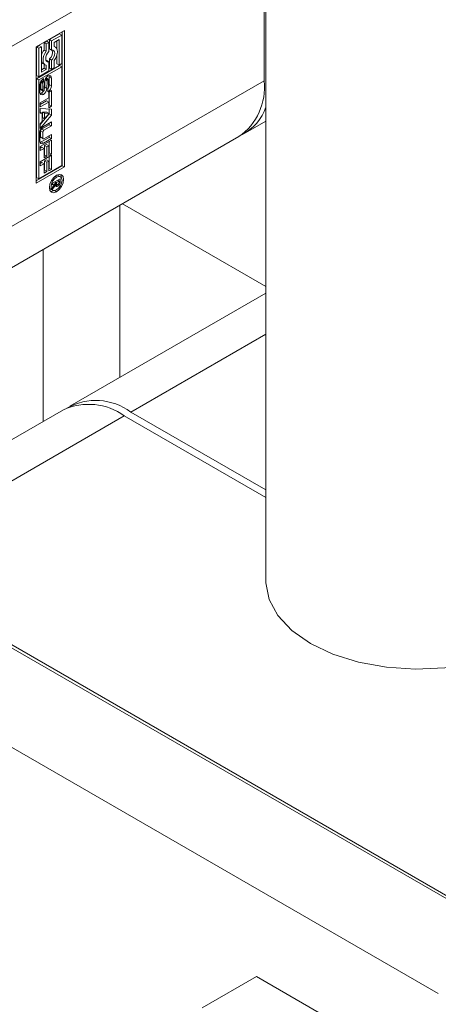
# Model space of a CAD drawing. Header units: millimetres. Extents: x 525 to 29324, y 175 to 20618.
# Tile 360 of 588: x 21237 to 21265, y 12972 to 13036. Entities that reach past the tile are written whole.
import ezdxf

# ---------------------------------------------------------------- set-up
doc = ezdxf.new("R2010")
doc.units = ezdxf.units.MM
doc.linetypes.add('SLD-Continua', pattern=[0])

msp = doc.modelspace()

# ---------------------------------------------------------------- linework, layer by layer
at = {"color": 7, "linetype": 'SLD-Continua', "lineweight": 18, "ltscale": 35}
for p, q in [((21253.53, 13392.333), (21253.53, 12999.325)), ((21236.66, 13034.418), (21253.419, 13044.09)), ((21253.419, 13032.249), (21253.419, 13044.09)), ((21238.428, 13034.499), (21240.285, 13035.571)), ((21239.968, 13035.349), (21239.302, 13034.965)), ((21240.109, 13035.267), (21239.444, 13034.883)), ((21239.968, 13035.349), (21240.109, 13035.267)), ((21240.109, 13033.388), (21240.109, 13035.267)), ((21240.143, 13026.669), (21240.143, 13035.489)), ((21240.285, 13035.571), (21240.285, 13026.588)), ((21239.127, 13034.864), (21238.952, 13034.763)), ((21238.952, 13034.763), (21238.952, 13034.283)), ((21238.952, 13034.763), (21239.094, 13034.681)), ((21239.269, 13034.782), (21239.094, 13034.681)), ((21239.094, 13034.681), (21239.094, 13034.202)), ((21239.127, 13034.864), (21239.269, 13034.782)), ((21239.269, 13034.175), (21239.269, 13034.782)), ((21239.302, 13034.965), (21239.302, 13034.357)), ((21239.302, 13034.965), (21239.444, 13034.883)), ((21239.444, 13034.883), (21239.444, 13034.276)), ((21239.619, 13034.782), (21239.934, 13034.964)), ((21239.619, 13034.505), (21239.619, 13034.782)), ((21239.793, 13034.882), (21239.793, 13034.368)), ((21239.934, 13034.964), (21239.934, 13033.287)), ((21238.428, 13025.516), (21238.428, 13034.499)), ((21238.637, 13034.581), (21238.462, 13034.48)), ((21238.462, 13034.48), (21238.462, 13032.601)), ((21238.462, 13034.48), (21238.603, 13034.398)), ((21238.778, 13034.499), (21238.603, 13034.398)), ((21238.603, 13034.398), (21238.603, 13032.519)), ((21238.637, 13034.581), (21238.778, 13034.499)), ((21238.778, 13032.823), (21238.778, 13034.499)), ((21238.952, 13034.283), (21239.094, 13034.202)), ((21239.302, 13034.357), (21239.444, 13034.276)), ((21239.694, 13034.478), (21239.619, 13034.521)), ((21238.877, 13033.39), (21239.019, 13033.309)), ((21238.952, 13033.347), (21238.952, 13033.086)), ((21239.127, 13033.592), (21239.085, 13033.587)), ((21239.127, 13033.592), (21239.269, 13033.511)), ((21239.269, 13032.903), (21239.269, 13033.511)), ((21239.302, 13033.693), (21239.302, 13033.086)), ((21239.302, 13033.693), (21239.444, 13033.612)), ((21239.444, 13033.612), (21239.444, 13033.004)), ((21239.619, 13033.105), (21239.619, 13033.585)), ((21239.793, 13033.922), (21239.793, 13033.369)), ((21239.793, 13033.369), (21239.934, 13033.287)), ((21239.934, 13033.287), (21240.109, 13033.388)), ((21239.968, 13033.268), (21238.462, 13032.398)), ((21240.109, 13033.186), (21238.603, 13032.317)), ((21238.603, 13032.519), (21239.269, 13032.903)), ((21238.952, 13033.086), (21238.778, 13032.986)), ((21239.094, 13033.004), (21238.778, 13032.823)), ((21238.952, 13033.086), (21239.094, 13033.004)), ((21239.094, 13033.281), (21239.094, 13033.004)), ((21239.302, 13033.086), (21239.444, 13033.004)), ((21239.444, 13033.004), (21239.619, 13033.105)), ((21239.968, 13033.268), (21240.109, 13033.186)), ((21240.109, 13026.689), (21240.109, 13033.186)), ((21236.66, 13022.577), (21253.419, 13032.249)), ((21238.462, 13032.601), (21238.603, 13032.519)), ((21238.462, 13032.398), (21238.462, 13025.901)), ((21238.603, 13032.317), (21238.462, 13032.398)), ((21238.603, 13032.317), (21238.603, 13025.82)), ((21238.727, 13032.158), (21238.727, 13031.726)), ((21238.727, 13032.158), (21238.868, 13032.077)), ((21238.731, 13032.198), (21238.872, 13032.117)), ((21238.749, 13032.237), (21238.885, 13032.158)), ((21238.765, 13032.262), (21238.901, 13032.184)), ((21238.775, 13032.277), (21238.914, 13032.196)), ((21238.777, 13032.28), (21238.918, 13032.198)), ((21238.868, 13032.077), (21238.868, 13031.645)), ((21238.918, 13032.198), (21238.914, 13032.196)), ((21238.918, 13032.407), (21238.918, 13032.198)), ((21238.965, 13031.697), (21238.975, 13032.176)), ((21239.006, 13032.321), (21238.996, 13031.839)), ((21239.006, 13032.321), (21239.147, 13032.239)), ((21239.013, 13032.346), (21239.15, 13032.267)), ((21239.028, 13032.378), (21239.158, 13032.303)), ((21239.047, 13032.411), (21239.174, 13032.338)), ((21239.063, 13032.437), (21239.197, 13032.36)), ((21239.063, 13032.436), (21239.196, 13032.36)), ((21239.219, 13032.362), (21239.078, 13032.444)), ((21239.147, 13032.239), (21239.137, 13031.758)), ((21239.242, 13031.865), (21239.242, 13032.297)), ((21239.293, 13032.524), (21239.293, 13032.019)), ((21239.293, 13032.524), (21239.435, 13032.442)), ((21239.293, 13032.019), (21239.435, 13031.937)), ((21239.435, 13032.442), (21239.435, 13031.937)), ((21238.678, 13031.499), (21238.678, 13032.003)), ((21238.727, 13031.726), (21238.868, 13031.645)), ((21238.735, 13031.68), (21238.876, 13031.598)), ((21238.75, 13031.66), (21238.891, 13031.579)), ((21238.908, 13031.366), (21238.766, 13031.447)), ((21238.996, 13031.839), (21239.137, 13031.758)), ((21239.193, 13031.533), (21239.193, 13031.743)), ((21239.205, 13031.539), (21239.193, 13031.546)), ((21239.255, 13031.51), (21239.433, 13031.613)), ((21239.255, 13031.136), (21239.255, 13031.51)), ((21239.292, 13031.531), (21239.292, 13030.669)), ((21239.433, 13031.613), (21239.433, 13030.588)), ((21238.702, 13030.816), (21239.255, 13031.136)), ((21239.113, 13030.941), (21238.702, 13030.704)), ((21239.255, 13030.86), (21238.702, 13030.541)), ((21238.702, 13030.541), (21238.702, 13030.816)), ((21239.113, 13030.941), (21239.255, 13030.86)), ((21239.255, 13030.485), (21239.255, 13030.86)), ((21238.702, 13030.428), (21239.433, 13030.401)), ((21238.702, 13030.133), (21238.702, 13030.428)), ((21238.702, 13030.198), (21238.824, 13030.128)), ((21238.824, 13030.128), (21238.702, 13030.133)), ((21239.292, 13030.083), (21238.702, 13029.38)), ((21238.824, 13029.572), (21238.824, 13030.128)), ((21238.842, 13030.205), (21238.842, 13029.842)), ((21239.132, 13030.191), (21238.842, 13030.205)), ((21238.842, 13030.205), (21238.984, 13030.123)), ((21238.984, 13030.123), (21238.984, 13029.76)), ((21239.274, 13030.109), (21238.984, 13030.123)), ((21238.984, 13029.76), (21239.274, 13030.109)), ((21239.132, 13030.191), (21239.274, 13030.109)), ((21239.292, 13030.669), (21239.255, 13030.648)), ((21239.433, 13030.588), (21239.255, 13030.485)), ((21239.292, 13030.669), (21239.433, 13030.588)), ((21239.292, 13030.406), (21239.292, 13030.083)), ((21239.292, 13030.083), (21239.433, 13030.001)), ((21239.433, 13030.401), (21239.433, 13030.001)), ((21239.433, 13030.001), (21238.702, 13029.13)), ((21238.702, 13029.425), (21238.824, 13029.572)), ((21238.702, 13029.13), (21238.702, 13029.425)), ((21238.842, 13029.842), (21238.984, 13029.76)), ((21238.905, 13029.261), (21239.433, 13029.566)), ((21239.292, 13029.484), (21239.292, 13029.371)), ((21239.433, 13029.566), (21239.433, 13029.29)), ((21252.185, 13028.83), (21253.53, 13029.606)), ((21238.679, 13028.284), (21238.679, 13028.869)), ((21238.717, 13028.956), (21238.717, 13028.567)), ((21238.717, 13028.956), (21238.859, 13028.875)), ((21239.292, 13029.371), (21238.79, 13029.082)), ((21238.79, 13029.082), (21238.931, 13029)), ((21238.859, 13028.875), (21238.859, 13028.486)), ((21239.433, 13029.29), (21238.931, 13029)), ((21239.292, 13029.371), (21239.433, 13029.29)), ((21236.66, 13019.87), (21251.761, 13028.585)), ((21238.702, 13027.939), (21239.433, 13028.361)), ((21238.717, 13028.567), (21238.859, 13028.486)), ((21238.739, 13028.52), (21238.88, 13028.439)), ((21239.292, 13028.539), (21238.764, 13028.235)), ((21238.764, 13028.235), (21238.905, 13028.153)), ((21239.433, 13028.458), (21238.905, 13028.153)), ((21238.931, 13028.444), (21239.433, 13028.734)), ((21239.292, 13028.652), (21239.292, 13028.539)), ((21239.292, 13028.539), (21239.433, 13028.458)), ((21239.292, 13028.28), (21239.292, 13027.519)), ((21239.433, 13028.734), (21239.433, 13028.458)), ((21239.433, 13028.361), (21239.433, 13027.437)), ((21238.702, 13027.666), (21238.702, 13027.939)), ((21238.81, 13027.891), (21238.702, 13027.829)), ((21238.951, 13027.81), (21238.702, 13027.666)), ((21238.81, 13027.891), (21238.951, 13027.81)), ((21238.951, 13027.191), (21238.951, 13027.81)), ((21239.113, 13028.066), (21238.988, 13027.994)), ((21238.988, 13027.994), (21238.988, 13027.375)), ((21238.988, 13027.994), (21239.13, 13027.913)), ((21239.113, 13028.066), (21239.255, 13027.985)), ((21239.255, 13027.985), (21239.13, 13027.913)), ((21239.13, 13027.913), (21239.13, 13027.294)), ((21239.255, 13027.334), (21239.255, 13027.985)), ((21239.292, 13027.519), (21239.255, 13027.498)), ((21239.292, 13027.519), (21239.433, 13027.437)), ((21238.702, 13026.935), (21239.433, 13027.357)), ((21238.702, 13026.661), (21238.702, 13026.935)), ((21238.81, 13026.886), (21238.702, 13026.824)), ((21238.81, 13026.886), (21238.951, 13026.805)), ((21238.988, 13027.375), (21238.951, 13027.354)), ((21239.13, 13027.294), (21238.951, 13027.191)), ((21238.988, 13027.375), (21239.13, 13027.294)), ((21239.113, 13027.062), (21238.988, 13026.989)), ((21238.988, 13026.989), (21238.988, 13026.371)), ((21238.988, 13026.989), (21239.13, 13026.908)), ((21239.113, 13027.062), (21239.255, 13026.98)), ((21239.255, 13026.98), (21239.13, 13026.908)), ((21239.13, 13026.908), (21239.13, 13026.289)), ((21239.433, 13027.437), (21239.255, 13027.334)), ((21239.255, 13026.33), (21239.255, 13026.98)), ((21239.292, 13027.275), (21239.292, 13026.514)), ((21239.433, 13027.357), (21239.433, 13026.433)), ((21238.428, 13025.679), (21240.143, 13026.669)), ((21240.285, 13026.588), (21238.428, 13025.516)), ((21238.603, 13025.82), (21240.109, 13026.689)), ((21238.951, 13026.805), (21238.702, 13026.661)), ((21238.951, 13026.186), (21238.951, 13026.805)), ((21238.988, 13026.371), (21238.951, 13026.349)), ((21239.13, 13026.289), (21238.951, 13026.186)), ((21238.988, 13026.371), (21239.13, 13026.289)), ((21239.292, 13026.514), (21239.255, 13026.493)), ((21239.433, 13026.433), (21239.255, 13026.33)), ((21239.292, 13026.514), (21239.433, 13026.433)), ((21240.285, 13026.588), (21240.143, 13026.669)), ((21238.462, 13025.901), (21238.603, 13025.82)), ((21239.508, 13025.526), (21240.015, 13025.818)), ((21239.744, 13025.547), (21239.508, 13025.411)), ((21239.508, 13025.258), (21239.744, 13025.547)), ((21239.644, 13025.604), (21239.744, 13025.547)), ((21239.667, 13025.617), (21239.767, 13025.56)), ((21239.768, 13025.921), (21239.672, 13025.976)), ((21239.744, 13025.547), (21239.767, 13025.533)), ((21239.932, 13025.655), (21239.767, 13025.56)), ((21239.767, 13025.56), (21239.767, 13025.533)), ((21239.883, 13026.028), (21239.783, 13026.051)), ((21239.833, 13025.713), (21239.932, 13025.655)), ((21239.874, 13025.736), (21239.874, 13025.707)), ((21239.874, 13025.707), (21240.015, 13025.626)), ((21240.024, 13025.946), (21239.883, 13026.028)), ((21239.931, 13025.583), (21239.932, 13025.598)), ((21239.931, 13025.584), (21240.005, 13025.541)), ((21239.932, 13025.613), (21239.932, 13025.655)), ((21239.932, 13025.598), (21239.932, 13025.613)), ((21240.015, 13025.818), (21240.015, 13025.626)), ((21239.3, 13025.214), (21239.371, 13025.14)), ((21239.371, 13025.14), (21239.512, 13025.058)), ((21239.508, 13025.411), (21239.508, 13025.526)), ((21239.704, 13025.382), (21239.508, 13025.124)), ((21239.508, 13025.124), (21239.508, 13025.258)), ((21239.768, 13024.961), (21239.638, 13025.037)), ((21239.64, 13025.419), (21239.704, 13025.382)), ((21239.7, 13025.493), (21239.797, 13025.438)), ((21239.701, 13025.494), (21239.791, 13025.442)), ((21239.85, 13025.329), (21239.709, 13025.411)), ((21239.711, 13025.412), (21239.852, 13025.33)), ((21239.72, 13025.34), (21239.775, 13025.309)), ((21239.863, 13025.336), (21239.722, 13025.418)), ((21239.893, 13025.477), (21239.962, 13025.437)), ((21243.926, 13012.751), (21243.926, 13024.063)), ((21243.926, 13012.751), (21243.926, 13024.063)), ((21243.926, 13012.751), (21243.926, 13024.063)), ((21243.926, 13012.751), (21243.926, 13024.063)), ((21243.926, 13012.751), (21243.926, 13024.063)), ((21253.53, 13018.731), (21244.108, 13024.168)), ((21253.53, 13018.731), (21244.108, 13024.168)), ((21253.53, 13018.731), (21244.108, 13024.168)), ((21253.53, 13018.731), (21244.108, 13024.168)), ((21253.53, 13018.731), (21244.108, 13024.168)), ((21238.882, 13009.84), (21238.882, 13021.152)), ((21253.53, 13018.294), (21240.652, 13010.862)), ((21253.53, 13015.591), (21244.651, 13010.466)), ((21240.227, 13010.617), (21224.949, 13001.799)), ((21227.468, 13000.549), (21244.226, 13010.221)), ((21253.53, 13004.851), (21244.226, 13010.221)), ((21244.651, 13010.466), (21253.53, 13005.341)), ((21270.531, 12975.491), (21222.589, 13003.161)), ((21227.468, 13000.549), (21265.652, 12978.511)), ((21216.932, 12999.896), (21264.874, 12972.227)), ((21252.918, 12973.329), (21249.354, 12971.271)), ((21259.859, 12969.323), (21252.918, 12973.329))]:
    msp.add_line(p, q, dxfattribs=at)
at = {"color": 7, "linetype": 'SLD-Continua', "lineweight": 18, "ltscale": 35, "flags": 128}
for points in [[(21239.094, 13034.202), (21239.004, 13034.062), (21238.936, 13033.912), (21238.893, 13033.761), (21238.879, 13033.618), (21238.893, 13033.491), (21238.936, 13033.389), (21239.004, 13033.318), (21239.094, 13033.281)], [(21239.269, 13033.511), (21239.183, 13033.51), (21239.115, 13033.547), (21239.071, 13033.62), (21239.056, 13033.72), (21239.071, 13033.837), (21239.115, 13033.96), (21239.183, 13034.077), (21239.269, 13034.175)], [(21239.444, 13034.276), (21239.53, 13034.277), (21239.598, 13034.239), (21239.642, 13034.167), (21239.657, 13034.067), (21239.642, 13033.949), (21239.598, 13033.826), (21239.53, 13033.71), (21239.444, 13033.612)], [(21239.619, 13033.585), (21239.709, 13033.724), (21239.777, 13033.874), (21239.819, 13034.026), (21239.834, 13034.169), (21239.819, 13034.295), (21239.777, 13034.397), (21239.709, 13034.469), (21239.619, 13034.505)], [(21238.732, 13032.207), (21238.732, 13032.203), (21238.731, 13032.198)], [(21239.293, 13032.524), (21239.289, 13032.573), (21239.28, 13032.604)], [(21238.691, 13031.418), (21238.721, 13031.427), (21238.766, 13031.447)], [(21238.691, 13028.207), (21238.72, 13028.214), (21238.764, 13028.235)], [(21239.768, 13024.961), (21239.589, 13024.899), (21239.437, 13024.929), (21239.336, 13025.045), (21239.3, 13025.232), (21239.336, 13025.459), (21239.437, 13025.694), (21239.589, 13025.898), (21239.768, 13026.043)], [(21239.768, 13025.921), (21239.63, 13025.809), (21239.512, 13025.65), (21239.434, 13025.469), (21239.406, 13025.293), (21239.434, 13025.149), (21239.512, 13025.059), (21239.63, 13025.036), (21239.768, 13025.084)], [(21239.768, 13026.043), (21239.947, 13026.105), (21240.099, 13026.076), (21240.201, 13025.959), (21240.237, 13025.772), (21240.201, 13025.545), (21240.099, 13025.311), (21239.947, 13025.106), (21239.768, 13024.961)], [(21239.768, 13025.084), (21239.907, 13025.196), (21240.024, 13025.354), (21240.103, 13025.535), (21240.131, 13025.711), (21240.103, 13025.855), (21240.024, 13025.946), (21239.907, 13025.969), (21239.768, 13025.921)], [(21239.873, 13025.69), (21239.873, 13025.697), (21239.874, 13025.707)], [(21240.021, 13026.103), (21240.06, 13026.04), (21240.095, 13025.872)], [(21239.612, 13025.035), (21239.448, 13024.981), (21239.374, 13024.983)], [(21270.386, 12995.123), (21268.866, 12994.443), (21267.148, 12993.944), (21265.297, 12993.644), (21263.38, 12993.554), (21261.469, 12993.677), (21259.634, 12994.009), (21257.943, 12994.538), (21256.459, 12995.244), (21255.237, 12996.1), (21254.32, 12997.076), (21253.745, 12998.135), (21253.531, 12999.238), (21253.53, 12999.325)]]:
    msp.add_lwpolyline(points, dxfattribs=at)
at = {"color": 7, "linetype": 'SLD-Continua', "lineweight": 18, "ltscale": 1225}
for centre, radius, start, end in [((21239.861, 13033.602), 1.136, 143.14017, 162.36592), ((21238.972, 13034.119), 0.539, 307.79758, 17.53282), ((21239.006, 13033.606), 0.252, 205.04676, 239.16722), ((21239.177, 13031.981), 0.5, 122.60229, 177.39771), ((21238.941, 13032.157), 0.214, 168.96097, 179.69954), ((21239.082, 13032.076), 0.214, 168.96097, 179.69954), ((21239.067, 13032.079), 0.198, 156.2416, 168.91819), ((21238.993, 13032.111), 0.117, 141.52176, 156.30894), ((21238.945, 13032.147), 0.0581, 122.55477, 140.44476), ((21239.056, 13032.145), 0.296, 117.73754, 120.00397), ((21239.474, 13032.155), 0.499, 122.59046, 177.54832), ((21239.229, 13032.316), 0.223, 176.71452, 178.80637), ((21239.069, 13032.43), 0.0165, 60.83816, 90.83159), ((21239.386, 13032.234), 0.238, 172.08956, 178.70773), ((21239.374, 13032.233), 0.227, 161.86785, 171.32439), ((21239.306, 13032.255), 0.156, 147.81767, 161.85067), ((21239.229, 13032.306), 0.0635, 121.82441, 149.79232), ((21239.216, 13032.324), 0.041, 118.32549, 119.99817), ((21239.209, 13032.344), 0.0206, 52.37304, 127.20873), ((21239.294, 13032.465), 0.142, 350.77973, 129.18503), ((21239.188, 13032.323), 0.0505, 12.2474, 47.62346), ((21238.828, 13032.034), 0.465, 330.37259, 358.10154), ((21239.106, 13032.299), 0.135, 359.45113, 14.97492), ((21249.497, 13031.816), 3.945, 305.00923, 6.29821), ((21238.818, 13031.476), 0.142, 170.77973, 309.18503), ((21238.852, 13031.724), 0.126, 178.97799, 200.66997), ((21238.768, 13031.691), 0.0356, 198.37731, 238.91053), ((21238.529, 13031.832), 0.452, 301.69365, 325.46953), ((21238.994, 13031.642), 0.126, 178.97799, 200.66997), ((21238.909, 13031.609), 0.0348, 198.09001, 248.33882), ((21238.902, 13031.6), 0.0245, 256.53525, 303.92133), ((21238.637, 13031.788), 0.501, 302.66568, 356.53803), ((21238.881, 13031.635), 0.0653, 302.0942, 332.75394), ((21238.776, 13031.697), 0.187, 330.70752, 343.30642), ((21238.721, 13031.713), 0.244, 343.33102, 356.10794), ((21238.561, 13031.857), 0.436, 337.93153, 357.70495), ((21239.162, 13031.794), 0.06, 301.34464, 324.69199), ((21239.057, 13031.794), 0.295, 297.42614, 300.00774), ((21238.936, 13031.96), 0.5, 302.60229, 357.39771), ((21239.111, 13031.834), 0.125, 323.39334, 341.55229), ((21239.054, 13031.859), 0.187, 339.72377, 351.08691), ((21239.032, 13031.866), 0.21, 350.35931, 359.76962), ((21250.595, 13031.479), 3.084, 296.41483, 342.12552), ((21239.17, 13028.847), 0.492, 122.60229, 177.39771), ((21238.875, 13028.949), 0.158, 122.60229, 177.39771), ((21239.016, 13028.867), 0.158, 122.60229, 177.39771), ((21238.817, 13028.261), 0.14, 170.77973, 309.18503), ((21238.766, 13028.561), 0.0492, 172.74485, 235.94771), ((21238.903, 13028.479), 0.0448, 170.77973, 309.18503), ((21239.674, 13025.602), 0.258, 342.02118, 355.67477), ((21239.667, 13025.621), 0.347, 328.08171, 346.72122), ((21239.607, 13025.632), 0.408, 347.12437, 359.08604), ((21239.622, 13025.559), 0.171, 289.10988, 300.3657), ((21239.784, 13025.389), 0.0808, 184.82382, 263.49233), ((21239.606, 13025.589), 0.206, 299.99225, 300.64244), ((21239.631, 13025.575), 0.182, 296.12163, 300.02881), ((21239.599, 13025.626), 0.242, 300.5724, 314.60096), ((21239.908, 13025.522), 0.142, 175.53909, 214.45916), ((21239.779, 13025.442), 0.134, 268.3162, 302.25389), ((21239.819, 13025.48), 0.0471, 234.36261, 304.78363), ((21239.781, 13025.571), 0.145, 296.2822, 300.02576), ((21239.748, 13025.507), 0.206, 299.99225, 300.64244), ((21239.772, 13025.494), 0.182, 296.12163, 300.02881), ((21239.763, 13025.601), 0.18, 300.26066, 310.43209), ((21239.71, 13025.583), 0.291, 301.82704, 329.82056), ((21239.793, 13025.565), 0.134, 310.71275, 341.31151), ((21241.884, 13006.95), 4.024, 54.3909, 114.3073), ((21242.346, 13007.372), 3.858, 53.31474, 119.51441)]:
    msp.add_arc(centre, radius, start, end, dxfattribs=at)

doc.saveas('drawing.dxf')
